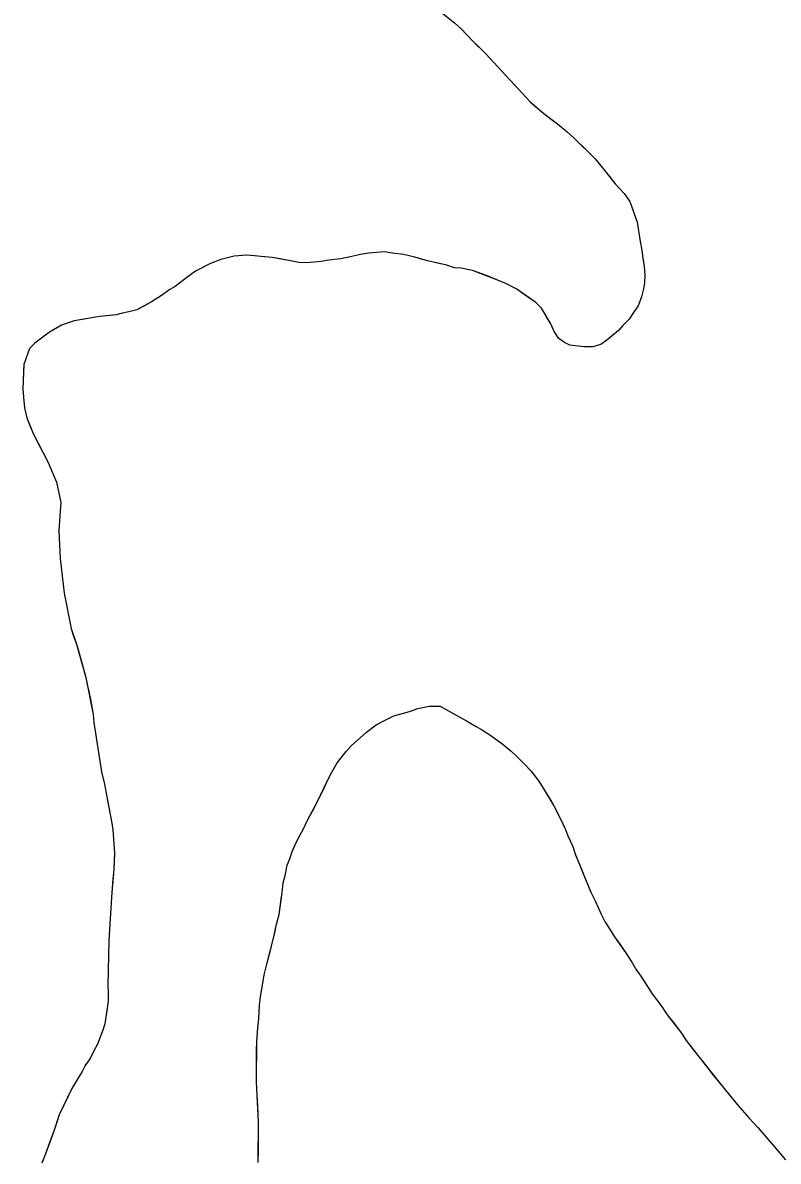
# Model space of a CAD drawing. Extents: x 3172231 to 3210228, y 940198 to 965780.
# Drawn here: x 3196506 to 3196889, y 959317 to 959893 of the extents above; entities that cross this region are included whole.
import ezdxf

# ---------------------------------------------------------------- set-up
doc = ezdxf.new("R2010")
doc.units = 0
doc.layers.add('V-SITE-VEGE', color=7, linetype='Continuous')
doc.layers.add('V-TOPO-SHOR', color=7, linetype='Continuous')

msp = doc.modelspace()

# ---------------------------------------------------------------- linework, layer by layer
at = {"layer": 'V-SITE-VEGE'}
for p, q in [((3196724.643, 959893.479), (3196728.106, 959890.331)), ((3196728.106, 959890.331), (3196734.186, 959884.044)), ((3196734.186, 959884.044), (3196740.511, 959877.752)), ((3196740.511, 959877.752), (3196763.045, 959853.453)), ((3196763.045, 959853.453), (3196769.971, 959847.518)), ((3196769.971, 959847.518), (3196776.783, 959842.305)), ((3196776.783, 959842.305), (3196781.68, 959838.308)), ((3196781.68, 959838.308), (3196785.259, 959835.041)), ((3196785.259, 959835.041), (3196791.942, 959828.627)), ((3196791.942, 959828.627), (3196795.878, 959824.514)), ((3196795.878, 959824.514), (3196801, 959818.352)), ((3196801, 959818.352), (3196806.125, 959811.952)), ((3196806.125, 959811.952), (3196810.646, 959806.998)), ((3196810.646, 959806.998), (3196813.454, 959802.89)), ((3196813.454, 959802.89), (3196817.298, 959792.557)), ((3196817.298, 959792.557), (3196818.738, 959782.659)), ((3196818.738, 959782.659), (3196819.545, 959778.295)), ((3196819.545, 959778.295), (3196820.018, 959774.101)), ((3196606.309, 959773.572), (3196601.099, 959771.596)), ((3196613.027, 959775.371), (3196606.309, 959773.572)), ((3196619.398, 959775.827), (3196613.027, 959775.371)), ((3196632.296, 959774.566), (3196619.398, 959775.827)), ((3196641.672, 959772.993), (3196632.296, 959774.566)), ((3196646.694, 959771.95), (3196641.672, 959772.993)), ((3196657.089, 959772.548), (3196651.724, 959772.084)), ((3196660.95, 959773.194), (3196657.089, 959772.548)), ((3196666.987, 959773.988), (3196660.95, 959773.194)), ((3196671.186, 959774.797), (3196666.987, 959773.988)), ((3196677.057, 959776.098), (3196671.186, 959774.797)), ((3196681.088, 959776.739), (3196677.057, 959776.098)), ((3196685.112, 959777.216), (3196681.088, 959776.739)), ((3196689.139, 959777.523), (3196685.112, 959777.216)), ((3196693.323, 959776.825), (3196689.139, 959777.523)), ((3196698.85, 959776.116), (3196693.323, 959776.825)), ((3196704.54, 959774.736), (3196698.85, 959776.116)), ((3196711.062, 959772.845), (3196704.54, 959774.736)), ((3196714.075, 959772.321), (3196711.062, 959772.845)), ((3196720.77, 959770.767), (3196714.075, 959772.321)), ((3196820.018, 959774.101), (3196820.831, 959770.238)), ((3196593.53, 959767.627), (3196589.147, 959764.471)), ((3196601.099, 959771.596), (3196593.53, 959767.627)), ((3196651.724, 959772.084), (3196646.694, 959771.95)), ((3196724.614, 959769.399), (3196720.77, 959770.767)), ((3196728.135, 959769.206), (3196724.614, 959769.399)), ((3196733.824, 959767.996), (3196728.135, 959769.206)), ((3196746.196, 959763.384), (3196733.824, 959767.996)), ((3196820.831, 959770.238), (3196821.132, 959765.544)), ((3196589.147, 959764.471), (3196583.253, 959759.988)), ((3196751.041, 959761.338), (3196746.196, 959763.384)), ((3196756.219, 959758.62), (3196751.041, 959761.338)), ((3196820.94, 959761.862), (3196820.415, 959758.677)), ((3196821.132, 959765.544), (3196820.94, 959761.862)), ((3196576.685, 959755.675), (3196571.131, 959752.193)), ((3196580.392, 959758.331), (3196576.685, 959755.675)), ((3196583.253, 959759.988), (3196580.392, 959758.331)), ((3196765.894, 959751.849), (3196756.219, 959758.62)), ((3196820.415, 959758.677), (3196819.381, 959754.663)), ((3196571.131, 959752.193), (3196563.727, 959748.054)), ((3196768.724, 959748.98), (3196765.894, 959751.849)), ((3196817.673, 959750.149), (3196815.644, 959747.313)), ((3196819.381, 959754.663), (3196817.673, 959750.149)), ((3196544.931, 959744.665), (3196532.01, 959742.576)), ((3196553.317, 959745.613), (3196544.931, 959744.665)), ((3196556.508, 959746.428), (3196553.317, 959745.613)), ((3196559.697, 959747.077), (3196556.508, 959746.428)), ((3196563.727, 959748.054), (3196559.697, 959747.077)), ((3196773.531, 959741.069), (3196768.724, 959748.98)), ((3196815.644, 959747.313), (3196813.102, 959743.309)), ((3196525.624, 959740.274), (3196519.566, 959736.797)), ((3196532.01, 959742.576), (3196525.624, 959740.274)), ((3196775.179, 959737.202), (3196773.531, 959741.069)), ((3196807.699, 959737.644), (3196801.797, 959732.828)), ((3196809.895, 959740.145), (3196807.699, 959737.644)), ((3196813.102, 959743.309), (3196809.895, 959740.145)), ((3196519.566, 959736.797), (3196512.155, 959731.316)), ((3196777.502, 959733.665), (3196775.179, 959737.202)), ((3196780.336, 959731.636), (3196777.502, 959733.665)), ((3196801.797, 959732.828), (3196798.766, 959730.501)), ((3196509.451, 959728.486), (3196506.547, 959720.46)), ((3196512.155, 959731.316), (3196509.451, 959728.486)), ((3196783.177, 959730.276), (3196780.336, 959731.636)), ((3196790.379, 959729.387), (3196783.177, 959730.276)), ((3196794.568, 959729.358), (3196790.379, 959729.387)), ((3196798.766, 959730.501), (3196794.568, 959729.358)), ((3196506.547, 959720.46), (3196505.957, 959707.893)), ((3196505.957, 959707.893), (3196506.42, 959702.024)), ((3196506.42, 959702.024), (3196506.897, 959698.501)), ((3196506.897, 959698.501), (3196508.038, 959693.465)), ((3196508.038, 959693.465), (3196511.165, 959685.566)), ((3196511.165, 959685.566), (3196518.774, 959670.763)), ((3196518.774, 959670.763), (3196520.754, 959666.39)), ((3196520.754, 959666.39), (3196523.062, 959660.842)), ((3196523.062, 959660.842), (3196525.172, 959650.604)), ((3196524.973, 959646.08), (3196524.234, 959636.195)), ((3196525.172, 959650.604), (3196524.973, 959646.08)), ((3196524.234, 959636.195), (3196524.973, 959622.113)), ((3196524.973, 959622.113), (3196526.863, 959604.668)), ((3196526.863, 959604.668), (3196530.427, 959586.707)), ((3196530.427, 959586.707), (3196533.054, 959579.314)), ((3196533.054, 959579.314), (3196537.963, 959561.848)), ((3196537.963, 959561.848), (3196541.691, 959543.218)), ((3196706.092, 959546.171), (3196711.794, 959547.369)), ((3196711.794, 959547.369), (3196717.485, 959547.332)), ((3196541.691, 959543.218), (3196541.998, 959539.193)), ((3196688.473, 959539.857), (3196693.939, 959542.542)), ((3196693.939, 959542.542), (3196701.873, 959544.715)), ((3196701.873, 959544.715), (3196706.092, 959546.171)), ((3196717.485, 959547.332), (3196724.391, 959543.57)), ((3196724.391, 959543.57), (3196727.348, 959541.817)), ((3196727.348, 959541.817), (3196730.801, 959540.06)), ((3196541.998, 959539.193), (3196545.846, 959514.191)), ((3196680.019, 959534.223), (3196684.993, 959537.901)), ((3196684.993, 959537.901), (3196688.473, 959539.857)), ((3196730.801, 959540.06), (3196735.731, 959537.053)), ((3196735.731, 959537.053), (3196738.442, 959535.55)), ((3196672.298, 959527.346), (3196680.019, 959534.223)), ((3196738.442, 959535.55), (3196743.126, 959532.547)), ((3196743.126, 959532.547), (3196749.282, 959528.05)), ((3196665.306, 959518.732), (3196669.801, 959524.392)), ((3196669.801, 959524.392), (3196672.298, 959527.346)), ((3196749.282, 959528.05), (3196753.466, 959524.554)), ((3196753.466, 959524.554), (3196755.926, 959522.309)), ((3196662.552, 959514.048), (3196665.306, 959518.732)), ((3196755.926, 959522.309), (3196760.35, 959517.824)), ((3196545.846, 959514.191), (3196547.313, 959507.98)), ((3196660.544, 959510.101), (3196662.552, 959514.048)), ((3196760.35, 959517.824), (3196763.299, 959514.586)), ((3196763.299, 959514.586), (3196767.471, 959509.36)), ((3196547.313, 959507.98), (3196548.609, 959501.434)), ((3196655.019, 959498.506), (3196660.544, 959510.101)), ((3196767.471, 959509.36), (3196769.672, 959505.878)), ((3196548.609, 959501.434), (3196551.03, 959488.175)), ((3196769.672, 959505.878), (3196775.056, 959496.931)), ((3196650.253, 959489.63), (3196655.019, 959498.506)), ((3196775.056, 959496.931), (3196777.743, 959491.714)), ((3196777.743, 959491.714), (3196780.916, 959485.009)), ((3196551.03, 959488.175), (3196551.511, 959484.821)), ((3196551.511, 959484.821), (3196551.98, 959480.125)), ((3196645.739, 959480.995), (3196647.994, 959484.94)), ((3196647.994, 959484.94), (3196650.253, 959489.63)), ((3196780.916, 959485.009), (3196782.13, 959481.782)), ((3196551.98, 959480.125), (3196552.433, 959472.746)), ((3196643.728, 959476.801), (3196645.739, 959480.995)), ((3196782.13, 959481.782), (3196784.567, 959476.32)), ((3196552.433, 959472.746), (3196552.041, 959464.703)), ((3196641.207, 959470.137), (3196642.471, 959473.839)), ((3196642.471, 959473.839), (3196643.728, 959476.801)), ((3196784.567, 959476.32), (3196786.025, 959472.103)), ((3196638.922, 959461.736), (3196639.948, 959466.927)), ((3196639.948, 959466.927), (3196641.207, 959470.137)), ((3196786.025, 959472.103), (3196793.814, 959453.237)), ((3196552.041, 959464.703), (3196551.122, 959452.977)), ((3196637.904, 959458.031), (3196638.922, 959461.736)), ((3196637.375, 959452.835), (3196637.904, 959458.031)), ((3196551.122, 959452.977), (3196549.612, 959428.851)), ((3196635.815, 959441.954), (3196637.375, 959452.835)), ((3196793.814, 959453.237), (3196796.009, 959448.766)), ((3196796.009, 959448.766), (3196798.934, 959442.063)), ((3196634.541, 959437.014), (3196635.815, 959441.954)), ((3196798.934, 959442.063), (3196800.888, 959438.335)), ((3196800.888, 959438.335), (3196805.785, 959430.629)), ((3196633.007, 959429.846), (3196634.541, 959437.014)), ((3196549.612, 959428.851), (3196549.119, 959405.893)), ((3196629.706, 959417.491), (3196633.007, 959429.846)), ((3196805.785, 959430.629), (3196811.666, 959422.173)), ((3196811.666, 959422.173), (3196814.605, 959417.696)), ((3196628.176, 959411.314), (3196629.706, 959417.491)), ((3196814.605, 959417.696), (3196816.561, 959414.216)), ((3196627.652, 959407.112), (3196628.176, 959411.314)), ((3196816.561, 959414.216), (3196819.015, 959410.734)), ((3196819.015, 959410.734), (3196824.892, 959401.783)), ((3196549.119, 959405.893), (3196549.262, 959402.37)), ((3196626.367, 959400.437), (3196627.652, 959407.112)), ((3196549.232, 959398.012), (3196547.476, 959386.629)), ((3196549.262, 959402.37), (3196549.232, 959398.012)), ((3196625.841, 959395.985), (3196626.367, 959400.437)), ((3196824.892, 959401.783), (3196829.552, 959395.563)), ((3196625.546, 959389.056), (3196625.841, 959395.985)), ((3196829.552, 959395.563), (3196832.49, 959391.088)), ((3196547.476, 959386.629), (3196546.448, 959383.281)), ((3196625.024, 959384.604), (3196625.546, 959389.056)), ((3196832.49, 959391.088), (3196839.605, 959381.878)), ((3196546.448, 959383.281), (3196543.884, 959376.26)), ((3196624.477, 959377.678), (3196625.024, 959384.604)), ((3196839.605, 959381.878), (3196842.055, 959378.149)), ((3196543.884, 959376.26), (3196542.019, 959372.92)), ((3196624.338, 959357.134), (3196624.477, 959377.678)), ((3196842.055, 959378.149), (3196847.943, 959370.434)), ((3196540.317, 959369.414), (3196537.607, 959365.408)), ((3196542.019, 959372.92), (3196540.317, 959369.414)), ((3196847.943, 959370.434), (3196860.458, 959354.754)), ((3196537.607, 959365.408), (3196536.077, 959362.404)), ((3196533.368, 959358.064), (3196530.822, 959353.722)), ((3196536.077, 959362.404), (3196533.368, 959358.064)), ((3196625.432, 959336.826), (3196624.338, 959357.134)), ((3196530.822, 959353.722), (3196524.363, 959340.527)), ((3196860.458, 959354.754), (3196868.066, 959345.543)), ((3196524.363, 959340.527), (3196521.45, 959331.663)), ((3196868.066, 959345.543), (3196873.96, 959338.819)), ((3196625.288, 959316.287), (3196625.432, 959336.826)), ((3196873.96, 959338.819), (3196878.382, 959334.086)), ((3196878.382, 959334.086), (3196882.556, 959329.105)), ((3196521.45, 959331.663), (3196517.86, 959321.632)), ((3196882.556, 959329.105), (3196888.698, 959322.134)), ((3196517.86, 959321.632), (3196515.642, 959315.949))]:
    msp.add_line(p, q, dxfattribs=at)
at = {"layer": 'V-TOPO-SHOR'}
for points in [[(3196711.382, 959904.022), (3196724.643, 959893.479), (3196728.106, 959890.331), (3196730.848, 959887.55), (3196734.186, 959884.044), (3196736.454, 959881.746), (3196740.511, 959877.752), (3196763.045, 959853.453), (3196765.672, 959851.151), (3196769.971, 959847.518), (3196772.957, 959845.216), (3196776.783, 959842.305), (3196781.68, 959838.308), (3196785.259, 959835.039), (3196789.437, 959831.045), (3196791.942, 959828.627), (3196795.878, 959824.514), (3196801, 959818.352), (3196803.263, 959815.575), (3196806.122, 959811.952), (3196810.646, 959806.998), (3196813.454, 959802.89)], [(3196813.454, 959802.89), (3196817.298, 959792.557), (3196818.738, 959782.659), (3196819.545, 959778.295), (3196820.018, 959774.101), (3196820.831, 959770.24), (3196821.132, 959765.544), (3196820.94, 959761.86), (3196820.415, 959758.677), (3196819.381, 959754.663), (3196817.673, 959750.149), (3196815.644, 959747.313), (3196813.1, 959743.309), (3196809.895, 959740.145), (3196807.699, 959737.646), (3196804.832, 959735.322), (3196801.799, 959732.828), (3196798.766, 959730.501), (3196794.568, 959729.358), (3196790.377, 959729.387), (3196787.363, 959729.743), (3196783.177, 959730.276), (3196780.336, 959731.636), (3196777.502, 959733.665), (3196775.179, 959737.202), (3196773.529, 959741.069), (3196771.54, 959744.268), (3196768.724, 959748.98), (3196765.894, 959751.849), (3196763.391, 959753.543), (3196760.057, 959755.913), (3196756.219, 959758.62), (3196751.041, 959761.338), (3196746.196, 959763.384), (3196740.847, 959765.432), (3196733.824, 959767.996), (3196728.135, 959769.206), (3196724.614, 959769.399), (3196720.77, 959770.767), (3196717.589, 959771.459), (3196714.075, 959772.321), (3196711.062, 959772.845), (3196707.884, 959773.706), (3196704.54, 959774.736), (3196698.85, 959776.114), (3196693.323, 959776.825), (3196689.139, 959777.523), (3196685.112, 959777.216), (3196681.088, 959776.741), (3196677.06, 959776.098), (3196671.184, 959774.797), (3196666.987, 959773.988), (3196660.95, 959773.194), (3196657.089, 959772.548), (3196651.724, 959772.084), (3196646.694, 959771.95), (3196641.672, 959772.993), (3196636.315, 959773.867), (3196632.296, 959774.566), (3196626.603, 959775.106), (3196623.586, 959775.465), (3196619.398, 959775.827), (3196613.027, 959775.369), (3196606.309, 959773.572), (3196601.099, 959771.596), (3196593.53, 959767.627), (3196589.149, 959764.471), (3196583.253, 959759.988), (3196580.392, 959758.331), (3196576.685, 959755.675), (3196571.131, 959752.193), (3196567.26, 959750.043), (3196563.727, 959748.054), (3196559.697, 959747.077), (3196556.508, 959746.428), (3196553.317, 959745.613), (3196550.299, 959745.3), (3196544.931, 959744.665), (3196540.904, 959744.024), (3196535.87, 959743.219), (3196532.01, 959742.576), (3196525.624, 959740.274), (3196519.566, 959736.797), (3196515.524, 959733.806), (3196512.155, 959731.316), (3196509.451, 959728.486), (3196506.547, 959720.46), (3196506.359, 959717.277), (3196506.154, 959711.915), (3196505.957, 959707.893), (3196506.42, 959702.024), (3196506.897, 959698.501), (3196508.036, 959693.465), (3196509.189, 959690.438), (3196511.165, 959685.566), (3196513.482, 959681.023), (3196516.294, 959675.639), (3196518.774, 959670.763), (3196520.754, 959666.39), (3196523.062, 959660.842), (3196525.172, 959650.604)], [(3196525.172, 959650.604), (3196524.973, 959646.08), (3196524.234, 959636.197), (3196524.973, 959622.113), (3196526.863, 959604.668), (3196530.427, 959586.707), (3196531.742, 959582.842), (3196533.056, 959579.314), (3196534.203, 959575.451), (3196535.676, 959570.077), (3196536.491, 959566.886), (3196537.963, 959561.848), (3196538.611, 959558.324), (3196539.424, 959554.799), (3196540.396, 959549.931), (3196541.691, 959543.218), (3196541.998, 959539.193), (3196545.846, 959514.191), (3196547.313, 959507.98), (3196548.609, 959501.434), (3196549.899, 959494.217), (3196551.03, 959488.175), (3196551.511, 959484.821), (3196551.98, 959480.125), (3196552.433, 959472.746), (3196552.242, 959469.563), (3196552.041, 959464.703), (3196551.491, 959457.834), (3196551.122, 959452.977), (3196549.612, 959428.851), (3196549.119, 959405.893), (3196549.262, 959402.37), (3196549.232, 959398.012), (3196548.703, 959394.33), (3196547.476, 959386.627), (3196546.448, 959383.281), (3196543.884, 959376.26), (3196542.019, 959372.92), (3196540.317, 959369.414), (3196537.607, 959365.408), (3196536.077, 959362.404), (3196533.368, 959358.064), (3196530.822, 959353.722), (3196529.122, 959350.214), (3196524.363, 959340.527), (3196522.991, 959336.177), (3196521.45, 959331.663), (3196519.228, 959325.476), (3196517.86, 959321.632), (3196515.642, 959315.949)], [(3196625.288, 959316.287), (3196625.331, 959322.226), (3196625.395, 959331.385), (3196625.432, 959336.828), (3196624.991, 959344.752), (3196624.557, 959353.419), (3196624.336, 959357.134), (3196624.373, 959362.58), (3196624.401, 959366.786), (3196624.446, 959373.221), (3196624.477, 959377.678), (3196625.022, 959384.604), (3196625.546, 959389.056), (3196625.841, 959395.985), (3196626.367, 959400.437), (3196627.652, 959407.112), (3196628.176, 959411.314), (3196629.704, 959417.493), (3196631.989, 959425.894), (3196633.007, 959429.846), (3196633.775, 959433.553), (3196634.541, 959437.014), (3196635.815, 959441.954), (3196636.857, 959449.622), (3196637.375, 959452.835), (3196637.906, 959458.031), (3196638.922, 959461.736), (3196639.948, 959466.927), (3196641.207, 959470.137), (3196642.471, 959473.839), (3196643.728, 959476.801), (3196645.739, 959480.995), (3196647.994, 959484.94), (3196650.253, 959489.628), (3196653.514, 959495.792), (3196655.019, 959498.506), (3196656.776, 959502.206), (3196658.785, 959506.401), (3196660.544, 959510.101), (3196662.552, 959514.048), (3196665.306, 959518.732), (3196669.801, 959524.392), (3196672.298, 959527.346), (3196677.029, 959531.521), (3196680.019, 959534.223), (3196684.993, 959537.901), (3196688.473, 959539.857), (3196693.937, 959542.542), (3196701.873, 959544.715), (3196706.092, 959546.171), (3196711.794, 959547.369), (3196717.485, 959547.33), (3196724.391, 959543.57), (3196727.348, 959541.817), (3196730.801, 959540.06), (3196735.731, 959537.053), (3196738.442, 959535.55), (3196743.126, 959532.547), (3196746.819, 959529.799), (3196749.282, 959528.05), (3196753.466, 959524.554), (3196755.926, 959522.309), (3196760.35, 959517.824), (3196763.299, 959514.586), (3196767.471, 959509.36), (3196769.672, 959505.878), (3196773.098, 959500.162), (3196775.056, 959496.931), (3196777.743, 959491.714), (3196779.451, 959488.237), (3196780.916, 959485.009), (3196782.13, 959481.782), (3196784.567, 959476.32), (3196786.023, 959472.103), (3196788.944, 959464.902), (3196790.891, 959460.188), (3196793.814, 959453.237), (3196796.009, 959448.766), (3196798.934, 959442.063), (3196800.888, 959438.335), (3196804.07, 959433.363), (3196805.785, 959430.629)], [(3196805.785, 959430.629), (3196808.236, 959427.145), (3196811.666, 959422.173), (3196814.605, 959417.696), (3196816.561, 959414.216), (3196819.015, 959410.734), (3196822.443, 959405.512), (3196824.892, 959401.783), (3196829.552, 959395.563), (3196832.49, 959391.088), (3196835.435, 959387.352), (3196839.605, 959381.878), (3196842.055, 959378.149), (3196845.735, 959373.422), (3196847.943, 959370.436), (3196852.114, 959365.207), (3196855.057, 959361.476), (3196860.458, 959354.754), (3196864.138, 959350.273), (3196868.066, 959345.543), (3196873.96, 959338.819), (3196878.382, 959334.086), (3196882.556, 959329.105), (3196888.696, 959322.134), (3196892.378, 959317.653)]]:
    msp.add_lwpolyline(points, dxfattribs=at)

doc.saveas('drawing.dxf')
